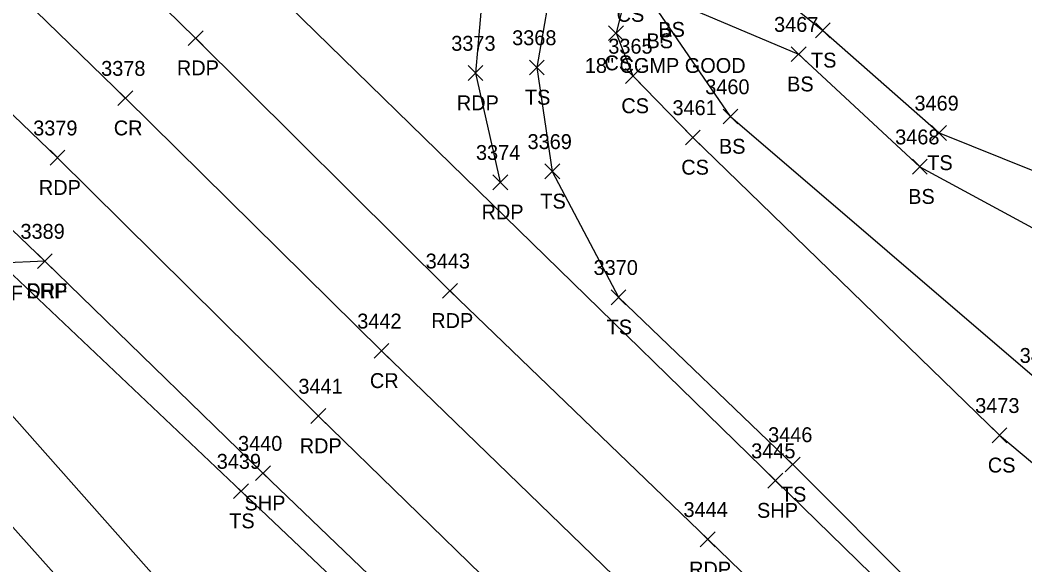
# Model space of a CAD drawing. Extents: x 1472233 to 1475777, y 540726 to 543442.
# Drawn here: x 1474129 to 1474263.9, y 542072.6 to 542145.9 of the extents above; entities that cross this region are included whole.
import ezdxf

# ---------------------------------------------------------------- set-up
doc = ezdxf.new("R2010")
doc.units = 0
for name, color, linetype in [('D_A', 7, 'Continuous'), ('D_C', 7, 'Continuous'), ('L_A', 7, 'Continuous'), ('L_I', 7, 'Continuous'), ('L_TIC', 7, 'Continuous'), ('LELB', 7, 'Continuous'), ('P_A', 7, 'Continuous'), ('P_I', 7, 'Continuous'), ('P_TIC', 7, 'Continuous'), ('PET', 7, 'Continuous'), ('PRC', 7, 'Continuous'), ('PSP', 7, 'Continuous'), ('R_A', 7, 'Continuous'), ('R_I', 7, 'Continuous'), ('R_TIC', 7, 'Continuous'), ('RDF', 7, 'Continuous')]:
    doc.layers.add(name, color=color, linetype=linetype)

msp = doc.modelspace()

# ---------------------------------------------------------------- linework, layer by layer
at = {"layer": 'L_TIC'}
for points in [[(1474208.02, 542143.1), (1474210.02, 542145.1)], [(1474210.02, 542143.1), (1474208.02, 542145.1)], [(1474235.8, 542143.47), (1474237.8, 542145.47)], [(1474237.8, 542143.47), (1474235.8, 542145.47)], [(1474232.55, 542140.27), (1474234.55, 542142.27)], [(1474234.55, 542140.27), (1474232.55, 542142.27)], [(1474197.37, 542138.48), (1474199.37, 542140.48)], [(1474199.37, 542138.48), (1474197.37, 542140.48)], [(1474210.29, 542137.34), (1474212.29, 542139.34)], [(1474212.29, 542137.34), (1474210.29, 542139.34)], [(1474223.4, 542131.89), (1474225.4, 542133.89)], [(1474225.4, 542131.89), (1474223.4, 542133.89)], [(1474223.4, 542131.89), (1474225.4, 542133.89)], [(1474225.4, 542131.89), (1474223.4, 542133.89)], [(1474218.34, 542129.08), (1474220.34, 542131.08)], [(1474220.34, 542129.08), (1474218.34, 542131.08)], [(1474251.42, 542129.69), (1474253.42, 542131.69)], [(1474253.42, 542129.69), (1474251.42, 542131.69)], [(1474248.83, 542125.15), (1474250.83, 542127.15)], [(1474250.83, 542125.15), (1474248.83, 542127.15)], [(1474199.45, 542124.52), (1474201.45, 542126.52)], [(1474201.45, 542124.52), (1474199.45, 542126.52)], [(1474208.35, 542107.6), (1474210.35, 542109.6)], [(1474210.35, 542107.6), (1474208.35, 542109.6)], [(1474259.53, 542089.05), (1474261.53, 542091.05)], [(1474261.53, 542089.05), (1474259.53, 542091.05)], [(1474231.76, 542085.13), (1474233.76, 542087.13)], [(1474233.76, 542085.13), (1474231.76, 542087.13)], [(1474157.64, 542081.55), (1474159.64, 542083.55)], [(1474159.64, 542081.55), (1474157.64, 542083.55)]]:
    msp.add_lwpolyline(points, dxfattribs=at)
at = {"layer": 'LELB'}
for points in [[(1474557.58, 542529.71), (1474522.09, 542491.81), (1474483.23, 542454.06), (1474447.23, 542416.74), (1474412.06, 542380.25), (1474379.37, 542349.41), (1474343.6, 542316.04), (1474316.31, 542281.15), (1474280.69, 542244.87), (1474246.56, 542209.49), (1474213.41, 542173.59), (1474208.02, 542167.68), (1474200.74, 542153.13), (1474198.37, 542139.48), (1474200.45, 542125.52), (1474209.35, 542108.6), (1474232.76, 542086.13), (1474267.25, 542051.54)], [(1473792.68, 542434.41), (1473806.07, 542421.82), (1473823.91, 542406.6), (1473846.8, 542382.23), (1473883.89, 542347.59), (1473923.06, 542310.01), (1473939.92, 542294.2), (1473980.53, 542254.94), (1474015.06, 542222.57), (1474049.98, 542187.95), (1474097.37, 542139.4), (1474126.3, 542113.18), (1474158.64, 542082.55), (1474192.68, 542050.26)], [(1473807.21, 542401.36), (1473814.64, 542402.23), (1473838.63, 542375.24), (1473877.39, 542340.99), (1473914.07, 542301.43), (1473934.96, 542288.13), (1473972.64, 542247.92), (1474010.39, 542216.95), (1474043.01, 542181.58), (1474086.64, 542136.88), (1474094.57, 542127.48), (1474117.17, 542110.79), (1474125.34, 542095.52), (1474154.93, 542062.15)], [(1474224.4, 542132.89), (1474214.67, 542147.07), (1474216.26, 542148.6), (1474233.55, 542141.27), (1474249.83, 542126.15), (1474276.9, 542111.5), (1474307.13, 542091.56), (1474326.64, 542097.52), (1474365.64, 542128.15), (1474400.6, 542150.98), (1474435.75, 542164.06), (1474480.57, 542181.17), (1474523.3, 542196.58), (1474566.56, 542214.53), (1474608.16, 542237.53), (1474651, 542255.91), (1474666.23, 542275.2), (1474669.38, 542296.35), (1474671.7, 542325.64), (1474674.17, 542372.03), (1474672, 542403)], [(1474223.4, 542155.26), (1474236.8, 542144.47), (1474252.42, 542130.69), (1474282.17, 542118.73), (1474310.27, 542099.34), (1474324.58, 542102.51), (1474358.13, 542136.49), (1474395.06, 542159.11), (1474432.5, 542171.12), (1474478.94, 542185.5), (1474519.44, 542203.63), (1474563.79, 542220.16), (1474604.8, 542244.06), (1474646.81, 542262.31), (1474659.39, 542277.16), (1474666.31, 542299.31), (1474664.16, 542325.35), (1474669.11, 542372.81), (1474668.28, 542403.09)], [(1474379.37, 542349.41), (1474348.05, 542311.46), (1474323.25, 542275.17), (1474287.86, 542237.01), (1474253.88, 542201.67), (1474219.62, 542165.36), (1474210.66, 542150.62), (1474209.02, 542144.1), (1474211.29, 542138.34), (1474219.34, 542130.08), (1474260.53, 542090.05), (1474283.81, 542070.53)], [(1474224.4, 542132.89), (1474266.51, 542096.78), (1474287.66, 542073.92), (1474318.11, 542039.19)], [(1474103.08, 542091.61), (1474105.31, 542095.58), (1474107.66, 542096.6), (1474118.66, 542088.08), (1474148.68, 542054.52), (1474171.11, 542029.35), (1474168.11, 542026.57)]]:
    msp.add_lwpolyline(points, dxfattribs=at)
at = {"layer": 'P_TIC'}
for points in [[(1474151.53, 542142.43), (1474153.53, 542144.43)], [(1474153.53, 542142.43), (1474151.53, 542144.43)], [(1474189.14, 542137.73), (1474191.14, 542139.73)], [(1474191.14, 542137.73), (1474189.14, 542139.73)], [(1474142.1, 542134.36), (1474144.1, 542136.36)], [(1474144.1, 542134.36), (1474142.1, 542136.36)], [(1474132.98, 542126.35), (1474134.98, 542128.35)], [(1474134.98, 542126.35), (1474132.98, 542128.35)], [(1474192.46, 542123.06), (1474194.46, 542125.06)], [(1474194.46, 542123.06), (1474192.46, 542125.06)], [(1474131.27, 542112.46), (1474133.27, 542114.46)], [(1474133.27, 542112.46), (1474131.27, 542114.46)], [(1474185.7, 542108.47), (1474187.7, 542110.47)], [(1474187.7, 542108.47), (1474185.7, 542110.47)], [(1474176.51, 542100.4), (1474178.51, 542102.4)], [(1474178.51, 542100.4), (1474176.51, 542102.4)], [(1474168.03, 542091.64), (1474170.03, 542093.64)], [(1474170.03, 542091.64), (1474168.03, 542093.64)], [(1474160.58, 542083.96), (1474162.58, 542085.96)], [(1474162.58, 542083.96), (1474160.58, 542085.96)], [(1474229.43, 542082.96), (1474231.43, 542084.96)], [(1474231.43, 542082.96), (1474229.43, 542084.96)], [(1474220.34, 542075.07), (1474222.34, 542077.07)], [(1474222.34, 542075.07), (1474220.34, 542077.07)]]:
    msp.add_lwpolyline(points, dxfattribs=at)
at = {"layer": 'PET'}
for points in [[(1473504.62, 542776.33), (1473550.32, 542731.61), (1473584.84, 542698.3), (1473608.01, 542675.08), (1473646.67, 542637.68), (1473674.93, 542609.37), (1473701.59, 542583.63), (1473729.62, 542555.98), (1473768.46, 542518.15), (1473803.13, 542483.63), (1473835.24, 542452.12), (1473854.12, 542434.15), (1473878.03, 542410.14), (1473913.11, 542376.24), (1473951.32, 542338.39), (1473966.93, 542323.54), (1474008.37, 542283), (1474040.51, 542251.21), (1474079.09, 542215.26), (1474152.53, 542143.43), (1474186.7, 542109.47), (1474221.34, 542076.07), (1474257.17, 542041.35)], [(1473486.93, 542759.48), (1473533.41, 542713.5), (1473568.24, 542680.61), (1473591.29, 542657.02), (1473629.02, 542620.51), (1473657.65, 542592.3), (1473684.65, 542566.35), (1473712.07, 542539.16), (1473750.99, 542501.36), (1473781.95, 542470.51), (1473816.78, 542436.69), (1473836.91, 542417.28), (1473859.76, 542394.19), (1473895.18, 542360.02), (1473933.99, 542321.38), (1473950.56, 542305.13), (1473990.91, 542266.49), (1474025.14, 542233.4), (1474060.45, 542198.14), (1474133.98, 542127.35), (1474169.03, 542092.64), (1474239.7, 542023.8)], [(1474552.8, 542535.14), (1474516.15, 542496.81), (1474478.89, 542458.96), (1474441.98, 542420.69), (1474407.5, 542385.58), (1474376.12, 542352.84), (1474340.99, 542317.61), (1474311.34, 542286.32), (1474275.4, 542250.45), (1474241.37, 542214.59), (1474207.89, 542180.1), (1474197.08, 542165.9), (1474191.41, 542153.11), (1474190.14, 542138.73), (1474193.46, 542124.06)]]:
    msp.add_lwpolyline(points, dxfattribs=at)
at = {"layer": 'PRC'}
msp.add_lwpolyline([(1473496.06, 542767.15), (1473541.59, 542723.23), (1473576.69, 542689.04), (1473599.45, 542666.09), (1473638, 542628.82), (1473666.22, 542601.06), (1473693.18, 542575.28), (1473720.82, 542547.73), (1473759.64, 542509.32), (1473791.5, 542477.44), (1473825.51, 542444.45), (1473844.96, 542425.29), (1473869.12, 542402.24), (1473904.25, 542367.71), (1473942.02, 542329.58), (1473959.56, 542314.37), (1473999.68, 542274.85), (1474033.6, 542242.12), (1474069.35, 542206.93), (1474143.1, 542135.36), (1474177.51, 542101.4), (1474248.4, 542032.72)], dxfattribs=at)
at = {"layer": 'PSP'}
for points in [[(1473511.53, 542783.65), (1473557.71, 542738.52), (1473591.71, 542705.85), (1473614.8, 542682.52), (1473653.25, 542645.69), (1473682.39, 542616.78), (1473708.77, 542591.71), (1473737.42, 542563.39), (1473776.1, 542525.9), (1473801.03, 542501.12), (1473821.16, 542481.55), (1473851.91, 542452.04), (1473882.06, 542422.12), (1473920.54, 542384.18), (1473958.97, 542346.58), (1473974.8, 542332.02), (1474016, 542291.37), (1474048.58, 542260.06), (1474087.68, 542221.94), (1474123.03, 542187.8), (1474161.37, 542151.41), (1474230.43, 542083.96), (1474265.44, 542049.86)], [(1473828.97, 542409.61), (1473851.62, 542386.5), (1473887.93, 542351.81), (1473926.77, 542313.47), (1473943.2, 542297.22), (1473983.92, 542257.86), (1474017.84, 542225.47), (1474052.71, 542190.82), (1474097.91, 542146.38), (1474132.27, 542113.46), (1474161.58, 542084.96), (1474193.27, 542054.54)]]:
    msp.add_lwpolyline(points, dxfattribs=at)
at = {"layer": 'R_TIC'}
for points in [[(1474131.27, 542112.46), (1474133.27, 542114.46)], [(1474133.27, 542112.46), (1474131.27, 542114.46)]]:
    msp.add_lwpolyline(points, dxfattribs=at)
at = {"layer": 'RDF'}
msp.add_lwpolyline([(1474132.27, 542113.46), (1474126.3, 542113.18), (1474117.17, 542110.79), (1474103.32, 542104.19), (1474091.24, 542099.31), (1474078.97, 542085.39)], dxfattribs=at)

# ---------------------------------------------------------------- texts
at = {"layer": 'D_A'}
msp.add_text('P', height=2, dxfattribs=at).set_placement((1474214.78, 542142.75))
at = {"layer": 'D_C'}
msp.add_text('18" CGMP GOOD', height=2, dxfattribs=at).set_placement((1474204.82, 542138.75))
at = {"layer": 'L_A'}
for s, p in [('CS', (1474209.1, 542145.62)), ('BS', (1474214.7, 542143.6)), ('BS', (1474214.7, 542143.6)), ('BS', (1474213.11, 542142.07)), ('CS', (1474207.46, 542139.1)), ('TS', (1474235.21, 542139.47)), ('BS', (1474232, 542136.27)), ('TS', (1474196.78, 542134.48)), ('CS', (1474209.73, 542133.34)), ('BS', (1474222.84, 542127.89)), ('BS', (1474222.84, 542127.89)), ('CS', (1474217.78, 542125.08)), ('TS', (1474250.83, 542125.69)), ('BS', (1474248.27, 542121.15)), ('TS', (1474198.85, 542120.52)), ('TS', (1474207.76, 542103.6)), ('CS', (1474258.97, 542085.05)), ('TS', (1474231.17, 542081.13)), ('TS', (1474157.05, 542077.55))]:
    msp.add_text(s, height=2, dxfattribs=at).set_placement(p)
at = {"layer": 'L_I'}
for s, p in [('3467', (1474230.25, 542144.27)), ('3368', (1474195.06, 542142.48)), ('3365', (1474207.98, 542141.34)), ('3460', (1474221, 542135.89)), ('3460', (1474221, 542135.89)), ('3461', (1474216.6, 542133.08)), ('3469', (1474249.11, 542133.69)), ('3468', (1474246.52, 542129.15)), ('3369', (1474197.13, 542128.52)), ('3370', (1474206, 542111.6)), ('3472', (1474263.25, 542099.78)), ('3473', (1474257.27, 542093.05)), ('3446', (1474229.45, 542089.13)), ('3439', (1474155.37, 542085.55))]:
    msp.add_text(s, height=2, dxfattribs=at).set_placement(p)
at = {"layer": 'P_A'}
for s, p in [('RDP', (1474150.02, 542138.43)), ('RDP', (1474187.63, 542133.73)), ('CR', (1474141.54, 542130.36)), ('RDP', (1474131.47, 542122.35)), ('RDP', (1474190.95, 542119.06)), ('SHP', (1474129.8, 542108.46)), ('RDP', (1474184.19, 542104.47)), ('CR', (1474175.95, 542096.4)), ('RDP', (1474166.52, 542087.64)), ('SHP', (1474159.11, 542079.96)), ('SHP', (1474227.96, 542078.96)), ('RDP', (1474218.83, 542071.07))]:
    msp.add_text(s, height=2, dxfattribs=at).set_placement(p)
at = {"layer": 'P_I'}
for s, p in [('3373', (1474186.88, 542141.73)), ('3378', (1474139.84, 542138.36)), ('3379', (1474130.71, 542130.35)), ('3374', (1474190.2, 542127.06)), ('3389', (1474129, 542116.46)), ('3443', (1474183.44, 542112.47)), ('3442', (1474174.25, 542104.4)), ('3441', (1474166.34, 542095.64)), ('3440', (1474158.23, 542087.96)), ('3445', (1474227.17, 542086.96)), ('3444', (1474218.08, 542079.07))]:
    msp.add_text(s, height=2, dxfattribs=at).set_placement(p)
at = {"layer": 'R_A'}
for p in [(1474123.84, 542108.18), (1474129.8, 542108.46)]:
    msp.add_text('DRF', height=2, dxfattribs=at).set_placement(p)
at = {"layer": 'R_I'}
msp.add_text('3389', height=2, dxfattribs=at).set_placement((1474129, 542116.46))

doc.saveas('drawing.dxf')
